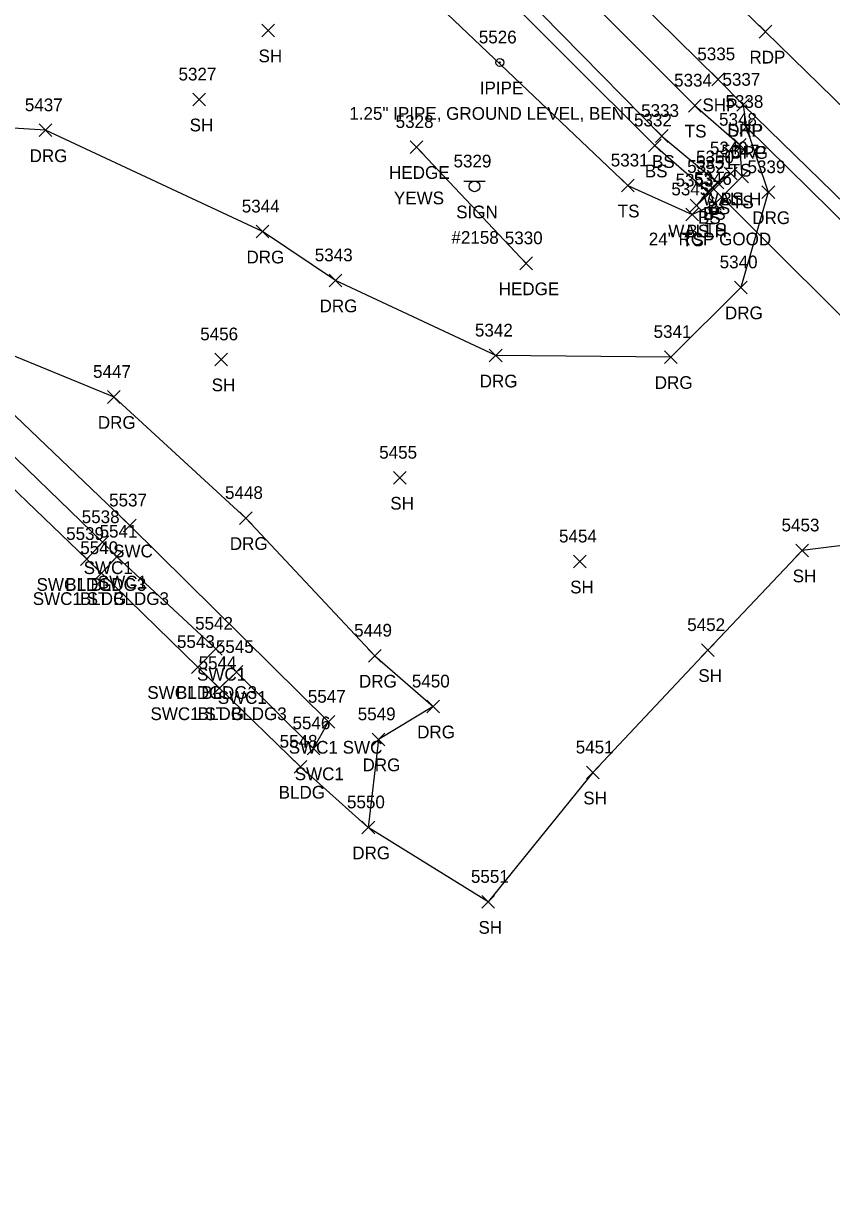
# Model space of a CAD drawing. Extents: x 1472233 to 1475777, y 540726 to 543442.
# Drawn here: x 1474811.8 to 1474938.7, y 541170.8 to 541355.8 of the extents above; entities that cross this region are included whole.
import ezdxf

# ---------------------------------------------------------------- set-up
doc = ezdxf.new("R2010")
doc.units = 0
for name, color, linetype in [('D_A', 7, 'Continuous'), ('D_C', 7, 'Continuous'), ('D_I', 7, 'Continuous'), ('D_TIC', 7, 'Continuous'), ('DCP', 7, 'Continuous'), ('DHW', 7, 'Continuous'), ('L_A', 7, 'Continuous'), ('L_C', 7, 'Continuous'), ('L_I', 7, 'Continuous'), ('L_TIC', 7, 'Continuous'), ('LAHR', 7, 'Continuous'), ('LBC', 7, 'Continuous'), ('LELB', 7, 'Continuous'), ('LSOGP', 7, 'Continuous'), ('M_A', 7, 'Continuous'), ('M_C', 7, 'Continuous'), ('M_I', 7, 'Continuous'), ('MPIP', 7, 'Continuous'), ('P_A', 7, 'Continuous'), ('P_I', 7, 'Continuous'), ('P_TIC', 7, 'Continuous'), ('PET', 7, 'Continuous'), ('PSP', 7, 'Continuous'), ('R_A', 7, 'Continuous'), ('R_I', 7, 'Continuous'), ('R_TIC', 7, 'Continuous'), ('RDG', 7, 'Continuous'), ('RDP', 7, 'Continuous'), ('RSW', 7, 'Continuous'), ('S_A', 7, 'Continuous'), ('S_C', 7, 'Continuous'), ('S_I', 7, 'Continuous'), ('SSGN', 7, 'Continuous')]:
    doc.layers.add(name, color=color, linetype=linetype)

msp = doc.modelspace()

# ---------------------------------------------------------------- linework, layer by layer
at = {"layer": 'D_TIC'}
for points in [[(1474921.89, 541331.3), (1474923.89, 541333.3)], [(1474923.89, 541331.3), (1474921.89, 541333.3)], [(1474919.09, 541329), (1474921.09, 541331)], [(1474921.09, 541329), (1474919.09, 541331)], [(1474916.5, 541326.25), (1474918.5, 541328.25)], [(1474918.5, 541326.25), (1474916.5, 541328.25)]]:
    msp.add_lwpolyline(points, dxfattribs=at)
at = {"layer": 'DCP'}
msp.add_lwpolyline([(1474920.09, 541330), (1474977.82, 541272.31)], dxfattribs=at)
at = {"layer": 'DHW'}
msp.add_lwpolyline([(1474922.89, 541332.3), (1474917.5, 541327.25)], dxfattribs=at)
at = {"layer": 'L_TIC'}
for points in [[(1474849.22, 541353.75), (1474851.22, 541355.75)], [(1474851.22, 541353.75), (1474849.22, 541355.75)], [(1474838.4, 541342.9), (1474840.4, 541344.9)], [(1474840.4, 541342.9), (1474838.4, 541344.9)], [(1474916.26, 541341.94), (1474918.26, 541343.94)], [(1474918.26, 541341.94), (1474916.26, 541343.94)], [(1474909.96, 541335.68), (1474911.96, 541337.68)], [(1474911.96, 541335.68), (1474909.96, 541337.68)], [(1474911.08, 541337.17), (1474913.08, 541339.17)], [(1474913.08, 541337.17), (1474911.08, 541339.17)], [(1474923.32, 541335.79), (1474925.32, 541337.79)], [(1474925.32, 541335.79), (1474923.32, 541337.79)], [(1474923.32, 541335.79), (1474925.32, 541337.79)], [(1474925.32, 541335.79), (1474923.32, 541337.79)], [(1474872.52, 541335.44), (1474874.52, 541337.44)], [(1474874.52, 541335.44), (1474872.52, 541337.44)], [(1474921.89, 541331.3), (1474923.89, 541333.3)], [(1474923.89, 541331.3), (1474921.89, 541333.3)], [(1474923.68, 541330.81), (1474925.68, 541332.81)], [(1474925.68, 541330.81), (1474923.68, 541332.81)], [(1474905.74, 541329.39), (1474907.74, 541331.39)], [(1474907.74, 541329.39), (1474905.74, 541331.39)], [(1474918.31, 541328.38), (1474920.31, 541330.38)], [(1474920.31, 541328.38), (1474918.31, 541330.38)], [(1474918.31, 541328.38), (1474920.31, 541330.38)], [(1474920.31, 541328.38), (1474918.31, 541330.38)], [(1474919.09, 541329), (1474921.09, 541331)], [(1474921.09, 541329), (1474919.09, 541331)], [(1474919.8, 541329.89), (1474921.8, 541331.89)], [(1474921.8, 541329.89), (1474919.8, 541331.89)], [(1474919.8, 541329.89), (1474921.8, 541331.89)], [(1474921.8, 541329.89), (1474919.8, 541331.89)], [(1474919.42, 541326.5), (1474921.42, 541328.5)], [(1474921.42, 541326.5), (1474919.42, 541328.5)], [(1474915.83, 541324.85), (1474917.83, 541326.85)], [(1474917.83, 541324.85), (1474915.83, 541326.85)], [(1474916.5, 541326.25), (1474918.5, 541328.25)], [(1474918.5, 541326.25), (1474916.5, 541328.25)], [(1474889.74, 541317.17), (1474891.74, 541319.17)], [(1474891.74, 541317.17), (1474889.74, 541319.17)], [(1474841.86, 541302.08), (1474843.86, 541304.08)], [(1474843.86, 541302.08), (1474841.86, 541304.08)], [(1474869.93, 541283.49), (1474871.93, 541285.49)], [(1474871.93, 541283.49), (1474869.93, 541285.49)], [(1474933.14, 541272.07), (1474935.14, 541274.07)], [(1474935.14, 541272.07), (1474933.14, 541274.07)], [(1474820.76, 541270.73), (1474822.76, 541272.73)], [(1474822.76, 541270.73), (1474820.76, 541272.73)], [(1474898.18, 541270.33), (1474900.18, 541272.33)], [(1474900.18, 541270.33), (1474898.18, 541272.33)], [(1474823.06, 541268.51), (1474825.06, 541270.51)], [(1474825.06, 541268.51), (1474823.06, 541270.51)], [(1474918.32, 541256.42), (1474920.32, 541258.42)], [(1474920.32, 541256.42), (1474918.32, 541258.42)], [(1474838.16, 541253.76), (1474840.16, 541255.76)], [(1474840.16, 541253.76), (1474838.16, 541255.76)], [(1474841.56, 541250.43), (1474843.56, 541252.43)], [(1474843.56, 541250.43), (1474841.56, 541252.43)], [(1474854.29, 541238.1), (1474856.29, 541240.1)], [(1474856.29, 541238.1), (1474854.29, 541240.1)], [(1474900.24, 541237.19), (1474902.24, 541239.19)], [(1474902.24, 541237.19), (1474900.24, 541239.19)], [(1474883.78, 541216.87), (1474885.78, 541218.87)], [(1474885.78, 541216.87), (1474883.78, 541218.87)]]:
    msp.add_lwpolyline(points, dxfattribs=at)
at = {"layer": 'LAHR'}
msp.add_lwpolyline([(1474873.52, 541336.44), (1474890.74, 541318.17)], dxfattribs=at)
at = {"layer": 'LBC'}
msp.add_lwpolyline([(1474751.99, 541247.6), (1474775.75, 541272.27), (1474791.63, 541288.7), (1474797.52, 541294.93), (1474821.76, 541271.73), (1474824.06, 541269.51), (1474839.16, 541254.76), (1474842.56, 541251.43), (1474855.29, 541239.1)], dxfattribs=at)
at = {"layer": 'LELB'}
for points in [[(1474781.78, 541455.72), (1474782.6, 541463.13), (1474789.3, 541467.75), (1474793.38, 541467.57), (1474803.96, 541456.52), (1474836.46, 541422.65), (1474875.81, 541384.47), (1474917.26, 541342.94), (1474924.32, 541336.79)], [(1474787.99, 541464.43), (1474784.42, 541461.1), (1474785.4, 541459.97), (1474787.5, 541462.17), (1474788.24, 541463.03), (1474788.91, 541463.7), (1474800.68, 541452.9), (1474832.5, 541418.73), (1474871.19, 541379.75), (1474912.08, 541338.17), (1474920.8, 541330.89), (1474920.09, 541330), (1474919.31, 541329.38), (1474917.5, 541327.25)], [(1474787.5, 541462.17), (1474799.02, 541451.12), (1474830.58, 541417.23), (1474869.72, 541377.86), (1474910.96, 541336.68), (1474919.31, 541329.38)], [(1474781.78, 541455.72), (1474792.82, 541444.79), (1474824.02, 541410.39), (1474863.7, 541371.35), (1474906.74, 541330.39), (1474916.83, 541325.85), (1474920.42, 541327.5), (1474924.68, 541331.81), (1474924.32, 541336.79)], [(1474922.89, 541332.3), (1474920.8, 541330.89)]]:
    msp.add_lwpolyline(points, dxfattribs=at)
at = {"layer": 'LSOGP'}
msp.add_lwpolyline([(1474987.18, 541279.69), (1474934.14, 541273.07), (1474919.32, 541257.42), (1474901.24, 541238.19), (1474884.78, 541217.87), (1474865.96, 541229.57), (1474855.29, 541239.1), (1474842.56, 541251.43), (1474839.16, 541254.76), (1474824.06, 541269.51), (1474821.76, 541271.73), (1474797.52, 541294.93), (1474791.63, 541288.7), (1474775.75, 541272.27), (1474751.99, 541247.6), (1474749.68, 541251.44), (1474725.12, 541283.95), (1474714.13, 541299.97), (1474704.08, 541317.07)], dxfattribs=at)
at = {"layer": 'MPIP'}
for radius in [0.625, 0.0833]:
    msp.add_circle((1474886.63, 541349.72), radius, dxfattribs=at)
at = {"layer": 'P_TIC'}
for points in [[(1474927.35, 541353.56), (1474929.35, 541355.56)], [(1474929.35, 541353.56), (1474927.35, 541355.56)], [(1474919.91, 541346.07), (1474921.91, 541348.07)], [(1474921.91, 541346.07), (1474919.91, 541348.07)], [(1474923.86, 541342.07), (1474925.86, 541344.07)], [(1474925.86, 541342.07), (1474923.86, 541344.07)]]:
    msp.add_lwpolyline(points, dxfattribs=at)
at = {"layer": 'PET'}
msp.add_lwpolyline([(1474886.23, 541395.48), (1474928.35, 541354.56), (1474971, 541312.96), (1475003.57, 541281.24), (1475061.44, 541225.42), (1475122.1, 541165.94), (1475164.62, 541124.67), (1475208.27, 541081.68), (1475259.5, 541032.22)], dxfattribs=at)
at = {"layer": 'PSP'}
msp.add_lwpolyline([(1474879.04, 541388.28), (1474920.91, 541347.07), (1474924.86, 541343.07), (1474963.34, 541305.6), (1474994.56, 541276.39), (1475054.34, 541217.58), (1475113.94, 541159.22), (1475157.08, 541116.77), (1475200.31, 541075.34), (1475250.25, 541026.72), (1475293.13, 540985.82)], dxfattribs=at)
at = {"layer": 'R_TIC'}
for points in [[(1474923.86, 541342.07), (1474925.86, 541344.07)], [(1474925.86, 541342.07), (1474923.86, 541344.07)], [(1474814.26, 541338.07), (1474816.26, 541340.07)], [(1474816.26, 541338.07), (1474814.26, 541340.07)], [(1474924.33, 541338.59), (1474926.33, 541340.59)], [(1474926.33, 541338.59), (1474924.33, 541340.59)], [(1474924.33, 541338.59), (1474926.33, 541340.59)], [(1474926.33, 541338.59), (1474924.33, 541340.59)], [(1474927.8, 541328.34), (1474929.8, 541330.34)], [(1474929.8, 541328.34), (1474927.8, 541330.34)], [(1474848.34, 541322.16), (1474850.34, 541324.16)], [(1474850.34, 541322.16), (1474848.34, 541324.16)], [(1474859.81, 541314.49), (1474861.81, 541316.49)], [(1474861.81, 541314.49), (1474859.81, 541316.49)], [(1474923.5, 541313.39), (1474925.5, 541315.39)], [(1474925.5, 541313.39), (1474923.5, 541315.39)], [(1474884.97, 541302.68), (1474886.97, 541304.68)], [(1474886.97, 541302.68), (1474884.97, 541304.68)], [(1474912.47, 541302.45), (1474914.47, 541304.45)], [(1474914.47, 541302.45), (1474912.47, 541304.45)], [(1474824.98, 541296.18), (1474826.98, 541298.18)], [(1474826.98, 541296.18), (1474824.98, 541298.18)], [(1474845.71, 541277.16), (1474847.71, 541279.16)], [(1474847.71, 541277.16), (1474845.71, 541279.16)], [(1474827.5, 541275.99), (1474829.5, 541277.99)], [(1474829.5, 541275.99), (1474827.5, 541277.99)], [(1474823.2, 541273.37), (1474825.2, 541275.37)], [(1474825.2, 541273.37), (1474823.2, 541275.37)], [(1474825.44, 541271.1), (1474827.44, 541273.1)], [(1474827.44, 541271.1), (1474825.44, 541273.1)], [(1474820.76, 541270.73), (1474822.76, 541272.73)], [(1474822.76, 541270.73), (1474820.76, 541272.73)], [(1474823.06, 541268.51), (1474825.06, 541270.51)], [(1474825.06, 541268.51), (1474823.06, 541270.51)], [(1474841.01, 541256.63), (1474843.01, 541258.63)], [(1474843.01, 541256.63), (1474841.01, 541258.63)], [(1474866, 541255.54), (1474868, 541257.54)], [(1474868, 541255.54), (1474866, 541257.54)], [(1474838.16, 541253.76), (1474840.16, 541255.76)], [(1474840.16, 541253.76), (1474838.16, 541255.76)], [(1474844.27, 541252.98), (1474846.27, 541254.98)], [(1474846.27, 541252.98), (1474844.27, 541254.98)], [(1474841.56, 541250.43), (1474843.56, 541252.43)], [(1474843.56, 541250.43), (1474841.56, 541252.43)], [(1474875.14, 541247.56), (1474877.14, 541249.56)], [(1474877.14, 541247.56), (1474875.14, 541249.56)], [(1474858.72, 541245.16), (1474860.72, 541247.16)], [(1474860.72, 541245.16), (1474858.72, 541247.16)], [(1474858.72, 541245.16), (1474860.72, 541247.16)], [(1474860.72, 541245.16), (1474858.72, 541247.16)], [(1474866.56, 541242.4), (1474868.56, 541244.4)], [(1474868.56, 541242.4), (1474866.56, 541244.4)], [(1474856.36, 541240.99), (1474858.36, 541242.99)], [(1474858.36, 541240.99), (1474856.36, 541242.99)], [(1474864.96, 541228.57), (1474866.96, 541230.57)], [(1474866.96, 541228.57), (1474864.96, 541230.57)]]:
    msp.add_lwpolyline(points, dxfattribs=at)
at = {"layer": 'RDG'}
for points in [[(1474925.33, 541339.59), (1474928.8, 541329.34), (1474924.5, 541314.39), (1474913.47, 541303.45), (1474885.97, 541303.68), (1474860.81, 541315.49), (1474849.34, 541323.16), (1474815.26, 541339.07), (1474784.51, 541340.97), (1474759.88, 541334.31), (1474740.26, 541319.56), (1474714.13, 541299.97)], [(1474725.12, 541283.95), (1474747.85, 541295.89), (1474769.14, 541304.39), (1474786.34, 541307.89), (1474806.84, 541305.06), (1474825.98, 541297.18), (1474846.71, 541278.16), (1474867, 541256.54), (1474876.14, 541248.56), (1474867.56, 541243.4), (1474865.96, 541229.57)]]:
    msp.add_lwpolyline(points, dxfattribs=at)
at = {"layer": 'RDP'}
msp.add_lwpolyline([(1474924.86, 541343.07), (1474925.33, 541339.59), (1474961.83, 541303.68), (1474987.18, 541279.69), (1474994.56, 541276.39)], dxfattribs=at)
at = {"layer": 'RSW'}
for points in [[(1474800.54, 541297.25), (1474804.48, 541299.93), (1474828.5, 541276.99), (1474859.72, 541246.16)], [(1474800.54, 541297.25), (1474824.2, 541274.37), (1474821.76, 541271.73)], [(1474824.06, 541269.51), (1474826.44, 541272.1), (1474842.01, 541257.63), (1474839.16, 541254.76)], [(1474842.56, 541251.43), (1474845.27, 541253.98), (1474857.36, 541241.99), (1474859.72, 541246.16)]]:
    msp.add_lwpolyline(points, dxfattribs=at)
at = {"layer": 'SSGN'}
for p, q in [((1474880.99, 541331.09), (1474884.32, 541331.09)), ((1474882.64, 541330.26), (1474882.64, 541330.26))]:
    msp.add_line(p, q, dxfattribs=at)
msp.add_circle((1474882.64, 541330.26), 0.833, dxfattribs=at)

# ---------------------------------------------------------------- texts
at = {"layer": 'D_A'}
for s, p in [('WALLH', (1474918.48, 541327.3)), ('P', (1474919.47, 541325)), ('WALLH', (1474913.09, 541322.25))]:
    msp.add_text(s, height=2, dxfattribs=at).set_placement(p)
at = {"layer": 'D_C'}
msp.add_text('24" RCP GOOD', height=2, dxfattribs=at).set_placement((1474910.02, 541321))
at = {"layer": 'D_I'}
for s, p in [('5349', (1474919.62, 541335.3)), ('5351', (1474917.4, 541333)), ('5353', (1474914.24, 541330.25))]:
    msp.add_text(s, height=2, dxfattribs=at).set_placement(p)
at = {"layer": 'L_A'}
for s, p in [('SH', (1474848.71, 541349.75)), ('SH', (1474837.89, 541338.9)), ('TS', (1474915.67, 541337.94)), ('BS', (1474910.52, 541333.17)), ('HEDGE', (1474869.22, 541331.44)), ('BS', (1474909.4, 541331.68)), ('TS', (1474922.73, 541331.79)), ('TS', (1474922.73, 541331.79)), ('BS', (1474921.33, 541327.3)), ('TS', (1474923.09, 541326.81)), ('TS', (1474905.15, 541325.39)), ('BS', (1474918.53, 541325)), ('BS', (1474919.24, 541325.89)), ('BS', (1474919.24, 541325.89)), ('BS', (1474917.75, 541324.38)), ('BS', (1474917.75, 541324.38)), ('TS', (1474915.24, 541320.85)), ('BS', (1474915.94, 541322.25)), ('TS', (1474918.83, 541322.5)), ('HEDGE', (1474886.44, 541313.17)), ('SH', (1474841.35, 541298.08)), ('SH', (1474869.41, 541279.49)), ('SH', (1474932.63, 541268.07)), ('BLDG', (1474818.35, 541266.73)), ('SH', (1474897.67, 541266.33)), ('BLDG', (1474820.65, 541264.51)), ('SH', (1474917.81, 541252.42)), ('BLDG', (1474835.75, 541249.76)), ('BLDG', (1474839.15, 541246.43)), ('BLDG', (1474851.88, 541234.1)), ('SH', (1474899.73, 541233.19)), ('SH', (1474883.27, 541212.87))]:
    msp.add_text(s, height=2, dxfattribs=at).set_placement(p)
at = {"layer": 'L_C'}
msp.add_text('YEWS', height=2, dxfattribs=at).set_placement((1474869.98, 541327.44))
at = {"layer": 'L_I'}
for s, p in [('5327', (1474836.14, 541346.9)), ('5334', (1474914, 541345.94)), ('5328', (1474870.26, 541339.44)), ('5332', (1474907.7, 541339.68)), ('5333', (1474908.82, 541341.17)), ('5348', (1474921.06, 541339.79)), ('5348', (1474921.06, 541339.79)), ('5350', (1474917.46, 541333.89)), ('5350', (1474917.46, 541333.89)), ('5349', (1474919.62, 541335.3)), ('5347', (1474921.42, 541334.81)), ('5331', (1474904.05, 541333.39)), ('5352', (1474916.05, 541332.38)), ('5352', (1474916.05, 541332.38)), ('5351', (1474917.4, 541333)), ('5353', (1474914.24, 541330.25)), ('5346', (1474917.11, 541330.5)), ('5345', (1474913.57, 541328.85)), ('5330', (1474887.4, 541321.17)), ('5456', (1474839.55, 541306.08)), ('5455', (1474867.67, 541287.49)), ('5539', (1474818.49, 541274.73)), ('5453', (1474930.88, 541276.07)), ('5454', (1474895.92, 541274.33)), ('5540', (1474820.71, 541272.51)), ('5452', (1474916.06, 541260.42)), ('5543', (1474835.9, 541257.76)), ('5544', (1474839.3, 541254.43)), ('5548', (1474852.03, 541242.1)), ('5451', (1474898.55, 541241.19)), ('5551', (1474882.08, 541220.87))]:
    msp.add_text(s, height=2, dxfattribs=at).set_placement(p)
at = {"layer": 'M_A'}
msp.add_text('IPIPE', height=2, dxfattribs=at).set_placement((1474883.47, 541344.72))
at = {"layer": 'M_C'}
msp.add_text('1.25" IPIPE, GROUND LEVEL, BENT', height=2, dxfattribs=at).set_placement((1474862.97, 541340.72))
at = {"layer": 'M_I'}
msp.add_text('5526', height=2, dxfattribs=at).set_placement((1474883.32, 541352.72))
at = {"layer": 'P_A'}
for s, p in [('RDP', (1474925.84, 541349.56)), ('SHP', (1474918.45, 541342.07)), ('SHP', (1474922.39, 541338.07))]:
    msp.add_text(s, height=2, dxfattribs=at).set_placement(p)
at = {"layer": 'P_I'}
for s, p in [('5335', (1474917.65, 541350.07)), ('5337', (1474921.6, 541346.07))]:
    msp.add_text(s, height=2, dxfattribs=at).set_placement(p)
at = {"layer": 'R_A'}
for s, p in [('DRP', (1474922.34, 541338.07)), ('DRG', (1474812.75, 541334.07)), ('DRG', (1474922.82, 541334.59)), ('DRP', (1474922.82, 541334.59)), ('DRG', (1474926.28, 541324.34)), ('DRG', (1474846.82, 541318.16)), ('DRG', (1474858.3, 541310.49)), ('DRG', (1474921.99, 541309.39)), ('DRG', (1474883.46, 541298.68)), ('DRG', (1474910.96, 541298.45)), ('DRG', (1474823.47, 541292.18)), ('DRG', (1474844.2, 541273.16)), ('SWC', (1474825.87, 541271.99)), ('SWC1', (1474821.24, 541269.37)), ('SWC1 BLDG3', (1474813.84, 541266.73)), ('SWC1', (1474823.47, 541267.1)), ('SWC1 ST BLDG3', (1474813.24, 541264.51)), ('SWC1', (1474839.05, 541252.63)), ('DRG', (1474864.49, 541251.54)), ('SWC1 BLDG3', (1474831.24, 541249.76)), ('SWC1', (1474842.31, 541248.98)), ('SWC1 ST BLDG3', (1474831.74, 541246.43)), ('DRG', (1474873.63, 541243.56)), ('SWC1 SWC', (1474853.46, 541241.16)), ('SWC1 SWC', (1474853.46, 541241.16)), ('DRG', (1474865.05, 541238.4)), ('SWC1', (1474854.4, 541236.99)), ('DRG', (1474863.44, 541224.57))]:
    msp.add_text(s, height=2, dxfattribs=at).set_placement(p)
at = {"layer": 'R_I'}
for s, p in [('5337', (1474921.6, 541346.07)), ('5437', (1474812, 541342.07)), ('5338', (1474922.07, 541342.59)), ('5338', (1474922.07, 541342.59)), ('5339', (1474925.53, 541332.34)), ('5344', (1474846.08, 541326.16)), ('5343', (1474857.55, 541318.49)), ('5340', (1474921.16, 541317.39)), ('5342', (1474882.71, 541306.68)), ('5341', (1474910.78, 541306.45)), ('5447', (1474822.72, 541300.18)), ('5448', (1474843.45, 541281.16)), ('5537', (1474825.24, 541279.99)), ('5538', (1474820.94, 541277.37)), ('5539', (1474818.49, 541274.73)), ('5541', (1474823.74, 541275.1)), ('5540', (1474820.71, 541272.51)), ('5542', (1474838.75, 541260.63)), ('5449', (1474863.73, 541259.54)), ('5543', (1474835.9, 541257.76)), ('5545', (1474842.01, 541256.98)), ('5544', (1474839.3, 541254.43)), ('5450', (1474872.8, 541251.56)), ('5547', (1474856.46, 541249.16)), ('5547', (1474856.46, 541249.16)), ('5546', (1474854.05, 541244.99)), ('5549', (1474864.3, 541246.4)), ('5550', (1474862.61, 541232.57))]:
    msp.add_text(s, height=2, dxfattribs=at).set_placement(p)
at = {"layer": 'S_A'}
msp.add_text('SIGN', height=2, dxfattribs=at).set_placement((1474879.77, 541325.24))
at = {"layer": 'S_C'}
msp.add_text('#2158', height=2, dxfattribs=at).set_placement((1474879.02, 541321.24))
at = {"layer": 'S_I'}
msp.add_text('5329', height=2, dxfattribs=at).set_placement((1474879.35, 541333.24))

doc.saveas('drawing.dxf')
